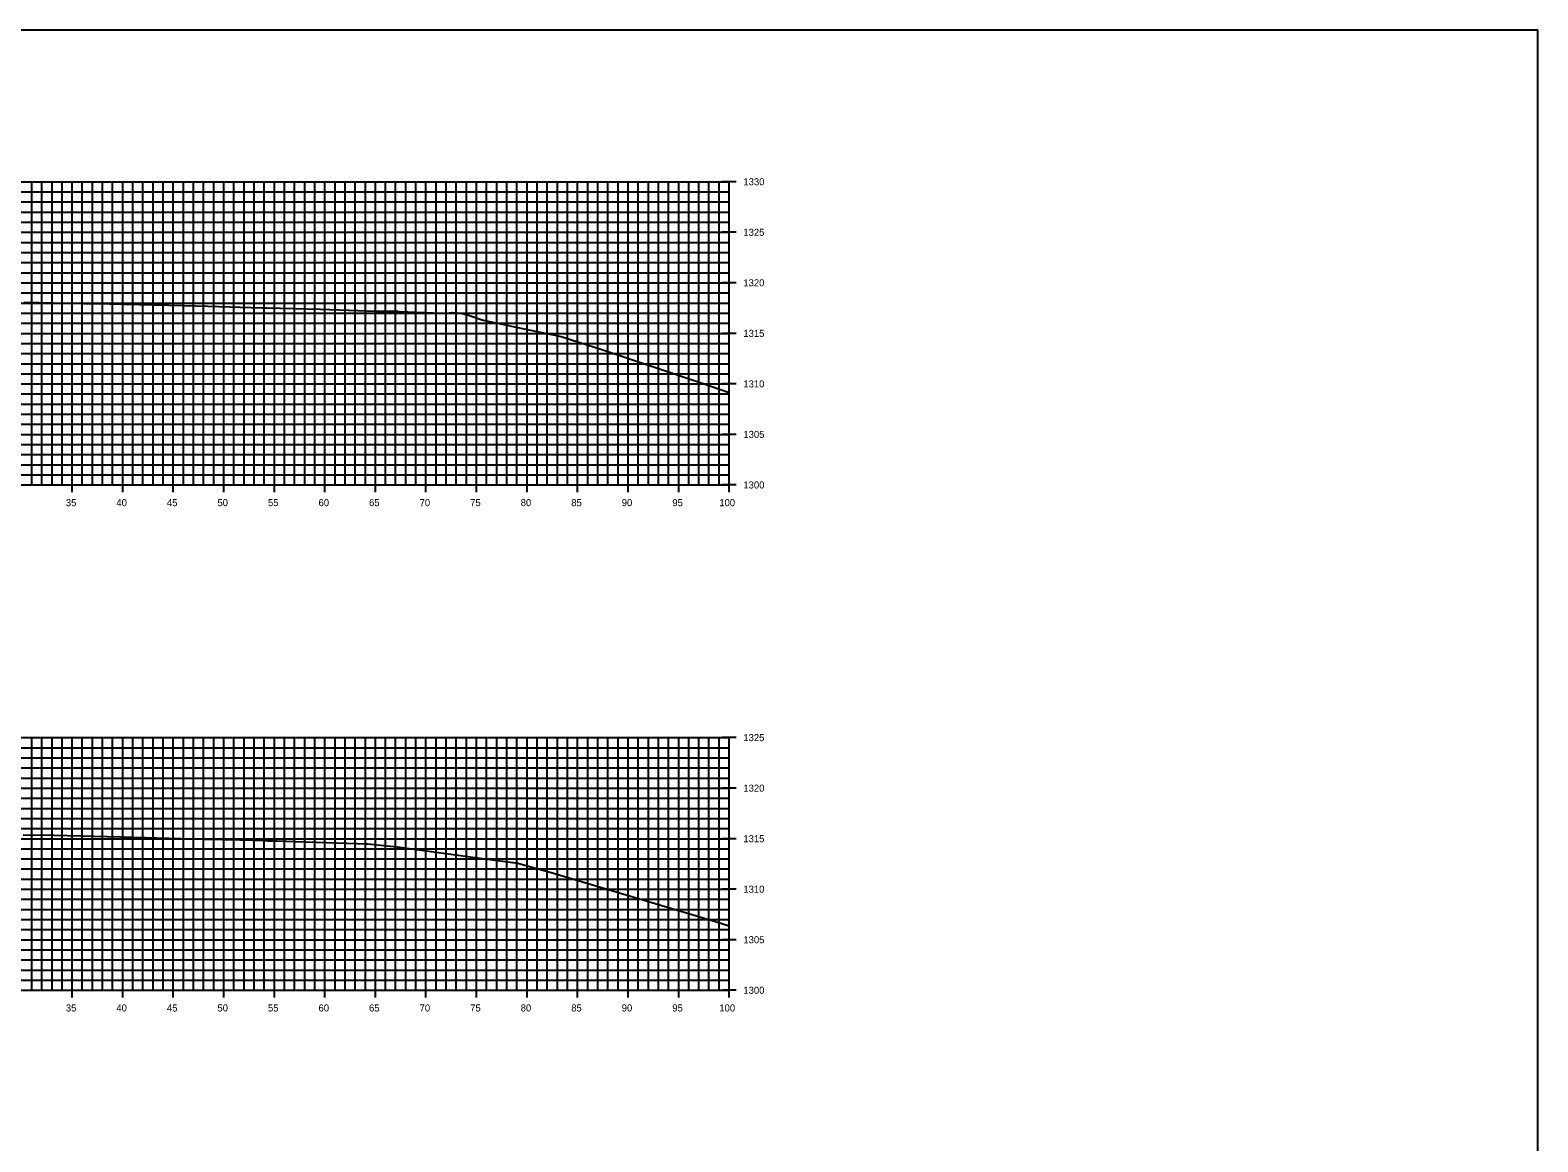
# Model space of a CAD drawing. Extents: x 674939 to 678919, y 750652 to 765176.
# Drawn here: x 678769.4 to 678918.5, y 751262.6 to 751372.6 of the extents above; entities that cross this region are included whole.
import ezdxf

# ---------------------------------------------------------------- set-up
doc = ezdxf.new("R2010")
doc.units = 0
for name, color, linetype in [('R_Axis', 7, 'Continuous'), ('R_Axis Annot', 7, 'Continuous'), ('R_Exist Surface', 7, 'Continuous'), ('R_Grid', 7, 'Continuous'), ('R_No Plot', 7, 'Continuous')]:
    doc.layers.add(name, color=color, linetype=linetype)

msp = doc.modelspace()

# ---------------------------------------------------------------- linework, layer by layer
at = {"layer": 'R_Axis'}
for p, q in [((678839.23, 751357.55), (678837.83, 751357.55)), ((678838.53, 751327.55), (678838.53, 751357.55)), ((678839.23, 751352.55), (678837.83, 751352.55)), ((678839.23, 751347.55), (678837.83, 751347.55)), ((678839.23, 751342.55), (678837.83, 751342.55)), ((678839.23, 751337.55), (678837.83, 751337.55)), ((678839.23, 751332.55), (678837.83, 751332.55)), ((678773.53, 751326.85), (678773.53, 751328.25)), ((678778.53, 751326.85), (678778.53, 751328.25)), ((678783.53, 751326.85), (678783.53, 751328.25)), ((678788.53, 751326.85), (678788.53, 751328.25)), ((678793.53, 751326.85), (678793.53, 751328.25)), ((678798.53, 751326.85), (678798.53, 751328.25)), ((678803.53, 751326.85), (678803.53, 751328.25)), ((678808.53, 751326.85), (678808.53, 751328.25)), ((678813.53, 751326.85), (678813.53, 751328.25)), ((678818.53, 751326.85), (678818.53, 751328.25)), ((678823.53, 751326.85), (678823.53, 751328.25)), ((678828.53, 751326.85), (678828.53, 751328.25)), ((678833.53, 751326.85), (678833.53, 751328.25)), ((678838.53, 751326.85), (678838.53, 751328.25)), ((678638.53, 751327.55), (678838.53, 751327.55)), ((678839.23, 751327.55), (678837.83, 751327.55)), ((678839.23, 751302.55), (678837.83, 751302.55)), ((678838.53, 751277.55), (678838.53, 751302.55)), ((678839.23, 751297.55), (678837.83, 751297.55)), ((678839.23, 751292.55), (678837.83, 751292.55)), ((678839.23, 751287.55), (678837.83, 751287.55)), ((678839.23, 751282.55), (678837.83, 751282.55)), ((678638.53, 751277.55), (678838.53, 751277.55)), ((678773.53, 751276.85), (678773.53, 751278.25)), ((678778.53, 751276.85), (678778.53, 751278.25)), ((678783.53, 751276.85), (678783.53, 751278.25)), ((678788.53, 751276.85), (678788.53, 751278.25)), ((678793.53, 751276.85), (678793.53, 751278.25)), ((678798.53, 751276.85), (678798.53, 751278.25)), ((678803.53, 751276.85), (678803.53, 751278.25)), ((678808.53, 751276.85), (678808.53, 751278.25)), ((678813.53, 751276.85), (678813.53, 751278.25)), ((678818.53, 751276.85), (678818.53, 751278.25)), ((678823.53, 751276.85), (678823.53, 751278.25)), ((678828.53, 751276.85), (678828.53, 751278.25)), ((678833.53, 751276.85), (678833.53, 751278.25)), ((678839.23, 751277.55), (678837.83, 751277.55)), ((678838.53, 751276.85), (678838.53, 751278.25))]:
    msp.add_line(p, q, dxfattribs=at)
at = {"layer": 'R_Exist Surface'}
for points in [[(678768.77, 751345.63), (678774.66, 751345.52), (678775.77, 751345.5), (678784.53, 751345.29), (678786.96, 751345.23), (678792.29, 751345.09), (678792.47, 751345.09), (678792.74, 751345.08), (678792.83, 751345.08), (678796.76, 751344.98), (678798.09, 751344.94), (678803.65, 751344.76), (678803.99, 751344.76), (678805.51, 751344.74), (678805.7, 751344.73), (678805.89, 751344.72), (678810.1, 751344.55), (678810.35, 751344.54), (678810.45, 751344.53), (678810.57, 751344.54), (678811.08, 751344.6), (678811.17, 751344.6), (678811.51, 751344.57), (678811.6, 751344.59), (678811.81, 751344.56), (678812.27, 751344.48), (678812.92, 751344.27), (678814.2, 751343.86), (678818.7, 751342.9), (678821.9, 751342.25), (678826.12, 751340.87), (678835.96, 751337.58), (678838.53, 751336.69)], [(678768.69, 751292.93), (678771.73, 751292.88), (678775.71, 751292.79), (678778.35, 751292.72), (678781.93, 751292.62), (678786.62, 751292.51), (678790.1, 751292.44), (678791.35, 751292.4), (678792.57, 751292.36), (678792.89, 751292.35), (678793.78, 751292.32), (678795.62, 751292.27), (678799.72, 751292.13), (678802.69, 751292.03), (678802.76, 751292.04), (678804.36, 751291.87), (678805.69, 751291.75), (678813.63, 751290.67), (678817.62, 751290.14), (678821.15, 751289.14), (678837.17, 751284.35), (678838.53, 751283.91)]]:
    msp.add_lwpolyline(points, dxfattribs=at)
at = {"layer": 'R_Grid'}
for p, q in [((678638.53, 751357.55), (678838.53, 751357.55)), ((678638.53, 751356.55), (678838.53, 751356.55)), ((678769.53, 751327.55), (678769.53, 751357.55)), ((678770.53, 751327.55), (678770.53, 751357.55)), ((678771.53, 751327.55), (678771.53, 751357.55)), ((678772.53, 751327.55), (678772.53, 751357.55)), ((678773.53, 751327.55), (678773.53, 751357.55)), ((678774.53, 751327.55), (678774.53, 751357.55)), ((678775.53, 751327.55), (678775.53, 751357.55)), ((678776.53, 751327.55), (678776.53, 751357.55)), ((678777.53, 751327.55), (678777.53, 751357.55)), ((678778.53, 751327.55), (678778.53, 751357.55)), ((678779.53, 751327.55), (678779.53, 751357.55)), ((678780.53, 751327.55), (678780.53, 751357.55)), ((678781.53, 751327.55), (678781.53, 751357.55)), ((678782.53, 751327.55), (678782.53, 751357.55)), ((678783.53, 751327.55), (678783.53, 751357.55)), ((678784.53, 751327.55), (678784.53, 751357.55)), ((678785.53, 751327.55), (678785.53, 751357.55)), ((678786.53, 751327.55), (678786.53, 751357.55)), ((678787.53, 751327.55), (678787.53, 751357.55)), ((678788.53, 751327.55), (678788.53, 751357.55)), ((678789.53, 751327.55), (678789.53, 751357.55)), ((678790.53, 751327.55), (678790.53, 751357.55)), ((678791.53, 751327.55), (678791.53, 751357.55)), ((678792.53, 751327.55), (678792.53, 751357.55)), ((678793.53, 751327.55), (678793.53, 751357.55)), ((678794.53, 751327.55), (678794.53, 751357.55)), ((678795.53, 751327.55), (678795.53, 751357.55)), ((678796.53, 751327.55), (678796.53, 751357.55)), ((678797.53, 751327.55), (678797.53, 751357.55)), ((678798.53, 751327.55), (678798.53, 751357.55)), ((678799.53, 751327.55), (678799.53, 751357.55)), ((678800.53, 751327.55), (678800.53, 751357.55)), ((678801.53, 751327.55), (678801.53, 751357.55)), ((678802.53, 751327.55), (678802.53, 751357.55)), ((678803.53, 751327.55), (678803.53, 751357.55)), ((678804.53, 751327.55), (678804.53, 751357.55)), ((678805.53, 751327.55), (678805.53, 751357.55)), ((678806.53, 751327.55), (678806.53, 751357.55)), ((678807.53, 751327.55), (678807.53, 751357.55)), ((678808.53, 751327.55), (678808.53, 751357.55)), ((678809.53, 751327.55), (678809.53, 751357.55)), ((678810.53, 751327.55), (678810.53, 751357.55)), ((678811.53, 751327.55), (678811.53, 751357.55)), ((678812.53, 751327.55), (678812.53, 751357.55)), ((678813.53, 751327.55), (678813.53, 751357.55)), ((678814.53, 751327.55), (678814.53, 751357.55)), ((678815.53, 751327.55), (678815.53, 751357.55)), ((678816.53, 751327.55), (678816.53, 751357.55)), ((678817.53, 751327.55), (678817.53, 751357.55)), ((678818.53, 751327.55), (678818.53, 751357.55)), ((678819.53, 751327.55), (678819.53, 751357.55)), ((678820.53, 751327.55), (678820.53, 751357.55)), ((678821.53, 751327.55), (678821.53, 751357.55)), ((678822.53, 751327.55), (678822.53, 751357.55)), ((678823.53, 751327.55), (678823.53, 751357.55)), ((678824.53, 751327.55), (678824.53, 751357.55)), ((678825.53, 751327.55), (678825.53, 751357.55)), ((678826.53, 751327.55), (678826.53, 751357.55)), ((678827.53, 751327.55), (678827.53, 751357.55)), ((678828.53, 751327.55), (678828.53, 751357.55)), ((678829.53, 751327.55), (678829.53, 751357.55)), ((678830.53, 751327.55), (678830.53, 751357.55)), ((678831.53, 751327.55), (678831.53, 751357.55)), ((678832.53, 751327.55), (678832.53, 751357.55)), ((678833.53, 751327.55), (678833.53, 751357.55)), ((678834.53, 751327.55), (678834.53, 751357.55)), ((678835.53, 751327.55), (678835.53, 751357.55)), ((678836.53, 751327.55), (678836.53, 751357.55)), ((678837.53, 751327.55), (678837.53, 751357.55)), ((678838.53, 751327.55), (678838.53, 751357.55)), ((678638.53, 751355.55), (678838.53, 751355.55)), ((678638.53, 751354.55), (678838.53, 751354.55)), ((678638.53, 751353.55), (678838.53, 751353.55)), ((678638.53, 751352.55), (678838.53, 751352.55)), ((678638.53, 751351.55), (678838.53, 751351.55)), ((678638.53, 751350.55), (678838.53, 751350.55)), ((678638.53, 751349.55), (678838.53, 751349.55)), ((678638.53, 751348.55), (678838.53, 751348.55)), ((678638.53, 751347.55), (678838.53, 751347.55)), ((678638.53, 751346.55), (678838.53, 751346.55)), ((678638.53, 751345.55), (678838.53, 751345.55)), ((678638.53, 751344.55), (678838.53, 751344.55)), ((678638.53, 751343.55), (678838.53, 751343.55)), ((678638.53, 751342.55), (678838.53, 751342.55)), ((678638.53, 751341.55), (678838.53, 751341.55)), ((678638.53, 751340.55), (678838.53, 751340.55)), ((678638.53, 751339.55), (678838.53, 751339.55)), ((678638.53, 751338.55), (678838.53, 751338.55)), ((678638.53, 751337.55), (678838.53, 751337.55)), ((678638.53, 751336.55), (678838.53, 751336.55)), ((678638.53, 751335.55), (678838.53, 751335.55)), ((678638.53, 751334.55), (678838.53, 751334.55)), ((678638.53, 751333.55), (678838.53, 751333.55)), ((678638.53, 751332.55), (678838.53, 751332.55)), ((678638.53, 751331.55), (678838.53, 751331.55)), ((678638.53, 751330.55), (678838.53, 751330.55)), ((678638.53, 751329.55), (678838.53, 751329.55)), ((678638.53, 751328.55), (678838.53, 751328.55)), ((678638.53, 751327.55), (678838.53, 751327.55)), ((678638.53, 751302.55), (678838.53, 751302.55)), ((678769.53, 751277.55), (678769.53, 751302.55)), ((678770.53, 751277.55), (678770.53, 751302.55)), ((678771.53, 751277.55), (678771.53, 751302.55)), ((678772.53, 751277.55), (678772.53, 751302.55)), ((678773.53, 751277.55), (678773.53, 751302.55)), ((678774.53, 751277.55), (678774.53, 751302.55)), ((678775.53, 751277.55), (678775.53, 751302.55)), ((678776.53, 751277.55), (678776.53, 751302.55)), ((678777.53, 751277.55), (678777.53, 751302.55)), ((678778.53, 751277.55), (678778.53, 751302.55)), ((678779.53, 751277.55), (678779.53, 751302.55)), ((678780.53, 751277.55), (678780.53, 751302.55)), ((678781.53, 751277.55), (678781.53, 751302.55)), ((678782.53, 751277.55), (678782.53, 751302.55)), ((678783.53, 751277.55), (678783.53, 751302.55)), ((678784.53, 751277.55), (678784.53, 751302.55)), ((678785.53, 751277.55), (678785.53, 751302.55)), ((678786.53, 751277.55), (678786.53, 751302.55)), ((678787.53, 751277.55), (678787.53, 751302.55)), ((678788.53, 751277.55), (678788.53, 751302.55)), ((678789.53, 751277.55), (678789.53, 751302.55)), ((678790.53, 751277.55), (678790.53, 751302.55)), ((678791.53, 751277.55), (678791.53, 751302.55)), ((678792.53, 751277.55), (678792.53, 751302.55)), ((678793.53, 751277.55), (678793.53, 751302.55)), ((678794.53, 751277.55), (678794.53, 751302.55)), ((678795.53, 751277.55), (678795.53, 751302.55)), ((678796.53, 751277.55), (678796.53, 751302.55)), ((678797.53, 751277.55), (678797.53, 751302.55)), ((678798.53, 751277.55), (678798.53, 751302.55)), ((678799.53, 751277.55), (678799.53, 751302.55)), ((678800.53, 751277.55), (678800.53, 751302.55)), ((678801.53, 751277.55), (678801.53, 751302.55)), ((678802.53, 751277.55), (678802.53, 751302.55)), ((678803.53, 751277.55), (678803.53, 751302.55)), ((678804.53, 751277.55), (678804.53, 751302.55)), ((678805.53, 751277.55), (678805.53, 751302.55)), ((678806.53, 751277.55), (678806.53, 751302.55)), ((678807.53, 751277.55), (678807.53, 751302.55)), ((678808.53, 751277.55), (678808.53, 751302.55)), ((678809.53, 751277.55), (678809.53, 751302.55)), ((678810.53, 751277.55), (678810.53, 751302.55)), ((678811.53, 751277.55), (678811.53, 751302.55)), ((678812.53, 751277.55), (678812.53, 751302.55)), ((678813.53, 751277.55), (678813.53, 751302.55)), ((678814.53, 751277.55), (678814.53, 751302.55)), ((678815.53, 751277.55), (678815.53, 751302.55)), ((678816.53, 751277.55), (678816.53, 751302.55)), ((678817.53, 751277.55), (678817.53, 751302.55)), ((678818.53, 751277.55), (678818.53, 751302.55)), ((678819.53, 751277.55), (678819.53, 751302.55)), ((678820.53, 751277.55), (678820.53, 751302.55)), ((678821.53, 751277.55), (678821.53, 751302.55)), ((678822.53, 751277.55), (678822.53, 751302.55)), ((678823.53, 751277.55), (678823.53, 751302.55)), ((678824.53, 751277.55), (678824.53, 751302.55)), ((678825.53, 751277.55), (678825.53, 751302.55)), ((678826.53, 751277.55), (678826.53, 751302.55)), ((678827.53, 751277.55), (678827.53, 751302.55)), ((678828.53, 751277.55), (678828.53, 751302.55)), ((678829.53, 751277.55), (678829.53, 751302.55)), ((678830.53, 751277.55), (678830.53, 751302.55)), ((678831.53, 751277.55), (678831.53, 751302.55)), ((678832.53, 751277.55), (678832.53, 751302.55)), ((678833.53, 751277.55), (678833.53, 751302.55)), ((678834.53, 751277.55), (678834.53, 751302.55)), ((678835.53, 751277.55), (678835.53, 751302.55)), ((678836.53, 751277.55), (678836.53, 751302.55)), ((678837.53, 751277.55), (678837.53, 751302.55)), ((678838.53, 751277.55), (678838.53, 751302.55)), ((678638.53, 751301.55), (678838.53, 751301.55)), ((678638.53, 751300.55), (678838.53, 751300.55)), ((678638.53, 751299.55), (678838.53, 751299.55)), ((678638.53, 751298.55), (678838.53, 751298.55)), ((678638.53, 751297.55), (678838.53, 751297.55)), ((678638.53, 751296.55), (678838.53, 751296.55)), ((678638.53, 751295.55), (678838.53, 751295.55)), ((678638.53, 751294.55), (678838.53, 751294.55)), ((678638.53, 751293.55), (678838.53, 751293.55)), ((678638.53, 751292.55), (678838.53, 751292.55)), ((678638.53, 751291.55), (678838.53, 751291.55)), ((678638.53, 751290.55), (678838.53, 751290.55)), ((678638.53, 751289.55), (678838.53, 751289.55)), ((678638.53, 751288.55), (678838.53, 751288.55)), ((678638.53, 751287.55), (678838.53, 751287.55)), ((678638.53, 751286.55), (678838.53, 751286.55)), ((678638.53, 751285.55), (678838.53, 751285.55)), ((678638.53, 751284.55), (678838.53, 751284.55)), ((678638.53, 751283.55), (678838.53, 751283.55)), ((678638.53, 751282.55), (678838.53, 751282.55)), ((678638.53, 751281.55), (678838.53, 751281.55)), ((678638.53, 751280.55), (678838.53, 751280.55)), ((678638.53, 751279.55), (678838.53, 751279.55)), ((678638.53, 751278.55), (678838.53, 751278.55)), ((678638.53, 751277.55), (678838.53, 751277.55))]:
    msp.add_line(p, q, dxfattribs=at)
at = {"layer": 'R_No Plot'}
msp.add_lwpolyline([(678578.53, 751152.55), (678918.53, 751152.55), (678918.53, 751372.55), (678578.53, 751372.55)], close=True, dxfattribs=at)

# ---------------------------------------------------------------- texts
at = {"layer": 'R_Axis Annot'}
for s, p in [('1330', (678839.93, 751357.2)), ('1325', (678839.93, 751352.2)), ('1320', (678839.93, 751347.2)), ('1315', (678839.93, 751342.2)), ('1310', (678839.93, 751337.2)), ('1305', (678839.93, 751332.2)), ('1300', (678839.93, 751327.2)), ('35', (678772.9, 751325.45)), ('40', (678777.9, 751325.45)), ('45', (678782.9, 751325.45)), ('50', (678787.9, 751325.45)), ('55', (678792.9, 751325.45)), ('60', (678797.9, 751325.45)), ('65', (678802.9, 751325.45)), ('70', (678807.9, 751325.45)), ('75', (678812.9, 751325.45)), ('80', (678817.9, 751325.45)), ('85', (678822.9, 751325.45)), ('90', (678827.9, 751325.45)), ('95', (678832.9, 751325.45)), ('100', (678837.55, 751325.45)), ('1325', (678839.93, 751302.2)), ('1320', (678839.93, 751297.2)), ('1315', (678839.93, 751292.2)), ('1310', (678839.93, 751287.2)), ('1305', (678839.93, 751282.2)), ('1300', (678839.93, 751277.2)), ('35', (678772.9, 751275.45)), ('40', (678777.9, 751275.45)), ('45', (678782.9, 751275.45)), ('50', (678787.9, 751275.45)), ('55', (678792.9, 751275.45)), ('60', (678797.9, 751275.45)), ('65', (678802.9, 751275.45)), ('70', (678807.9, 751275.45)), ('75', (678812.9, 751275.45)), ('80', (678817.9, 751275.45)), ('85', (678822.9, 751275.45)), ('90', (678827.9, 751275.45)), ('95', (678832.9, 751275.45)), ('100', (678837.55, 751275.45))]:
    msp.add_text(s, height=0.7, dxfattribs=at).set_placement(p)

doc.saveas('drawing.dxf')
